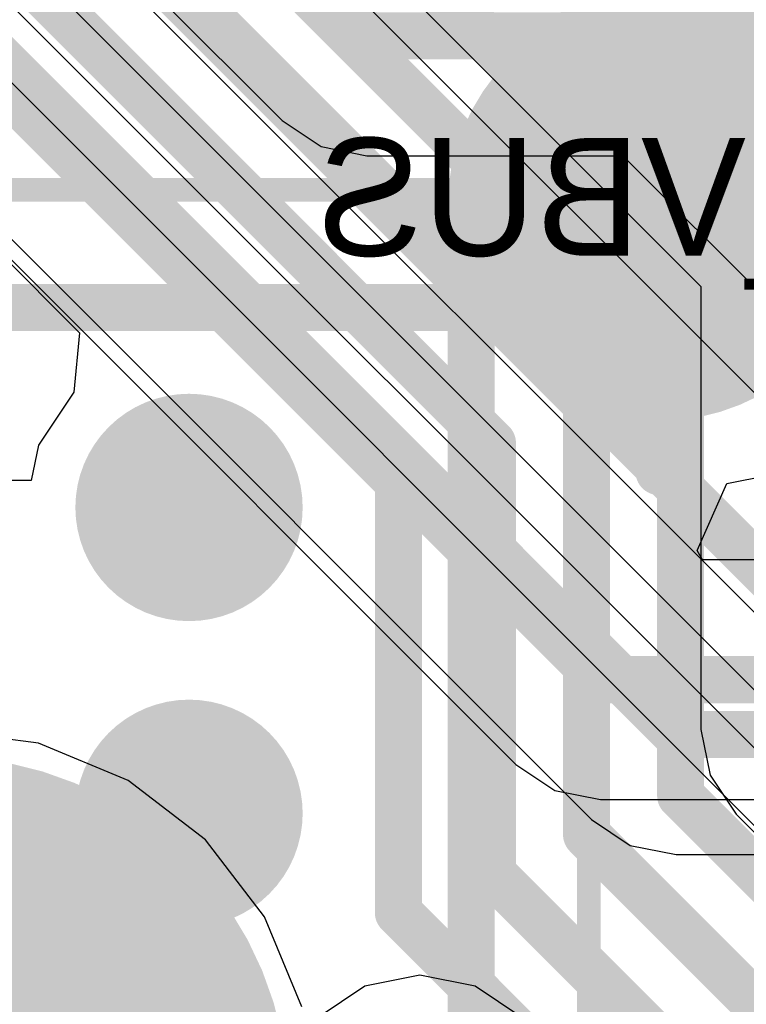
# Model space of a CAD drawing. Header units: millimetres. Extents: x -2 to 68, y -2 to 27.4.
# Tile 564 of 594: x 55.5 to 57.1, y 21.3 to 23.4. Entities that reach past the tile are written whole.
import ezdxf

# ---------------------------------------------------------------- set-up
doc = ezdxf.new("R2010")
doc.units = ezdxf.units.MM
for name, color, linetype in [('BottomLayer', 5, 'Continuous'), ('BottomSolder', 6, 'Continuous'), ('Mechanical13', 56, 'Continuous'), ('Mechanical15', 56, 'Continuous'), ('Mechanical17', 56, 'Continuous'), ('Mechanical88', 56, 'Continuous'), ('MidLayer2', 76, 'Continuous'), ('MidLayer5', 130, 'Continuous'), ('MidLayer6', 216, 'Continuous'), ('MidLayer7', 6, 'Continuous'), ('MidLayer8', 54, 'Continuous'), ('TopLayer', 1, 'Continuous'), ('TopPaste', 8, 'Continuous'), ('TopSolder', 216, 'Continuous')]:
    doc.layers.add(name, color=color, linetype=linetype)

# ---------------------------------------------------------------- blocks, each defined once
blk = doc.blocks.new('TP_0_8MM_B_38')
at = {"layer": 'BottomLayer', "const_width": 0.40005}
blk.add_lwpolyline([(-0.200025, 0, 1), (0.200025, 0, 1)], format="xyb", close=True, dxfattribs=at)
at = {"layer": 'BottomSolder', "const_width": 0.4500499}
blk.add_lwpolyline([(-0.22502368, 0, 1), (0.22502368, 0, 1)], format="xyb", close=True, dxfattribs=at)
blk = doc.blocks.new('MT53D512M32D2DS_053_WT_D_F_________1_168')
at = {"layer": 'Mechanical13', "const_width": 0.0999998}
for points in [[(-4.99999762, 7.250000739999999), (-4.99999762, -7.250000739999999)], [(5.00000016, -7.250000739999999), (-4.99999762, -7.250000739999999)]]:
    blk.add_lwpolyline(points, dxfattribs=at)
at = {"layer": 'Mechanical13', "const_width": 0.0499999}
blk.add_lwpolyline([(-5.0249963, -7.250000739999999, 1), (-4.974998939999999, -7.250000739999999, 1)], format="xyb", close=True, dxfattribs=at)
blk.add_lwpolyline([(-5.0249963, -7.250000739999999, 1), (-4.974998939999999, -7.250000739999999, 1)], format="xyb", close=True, dxfattribs=at)
at = {"layer": 'Mechanical15', "const_width": 0.0499999}
for points in [[(-5.24999966, 7.50000024), (-5.24999966, -7.50000024)], [(5.250002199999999, -7.50000024), (-5.24999966, -7.50000024)]]:
    blk.add_lwpolyline(points, dxfattribs=at)
at = {"layer": 'Mechanical15', "const_width": 0.02499868}
blk.add_lwpolyline([(-5.262499, -7.50000024, 1), (-5.23750032, -7.50000024, 1)], format="xyb", close=True, dxfattribs=at)
blk.add_lwpolyline([(-5.262499, -7.50000024, 1), (-5.23750032, -7.50000024, 1)], format="xyb", close=True, dxfattribs=at)
at = {"layer": 'TopLayer', "const_width": 0.13999972}
for points in [[(-4.46999868, -6.174999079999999, 1), (-4.329998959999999, -6.174999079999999, 1)], [(-4.46999868, -6.82500032, 1), (-4.329998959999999, -6.82500032, 1)]]:
    blk.add_lwpolyline(points, format="xyb", close=True, dxfattribs=at)
at = {"layer": 'TopPaste', "const_width": 0.13999972}
for points in [[(-4.46999868, -6.174999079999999, 1), (-4.329998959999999, -6.174999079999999, 1)], [(-4.46999868, -6.82500032, 1), (-4.329998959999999, -6.82500032, 1)]]:
    blk.add_lwpolyline(points, format="xyb", close=True, dxfattribs=at)
at = {"layer": 'TopSolder', "const_width": 0.24159972}
for points in [[(-4.52079868, -6.174999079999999, 1), (-4.27919896, -6.174999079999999, 1)], [(-4.52079868, -6.82500032, 1), (-4.27919896, -6.82500032, 1)]]:
    blk.add_lwpolyline(points, format="xyb", close=True, dxfattribs=at)
blk = doc.blocks.new('TP_1_27MM_B_443')
at = {"layer": 'BottomLayer', "const_width": 0.635}
blk.add_lwpolyline([(-0.3175, 0, 1), (0.3175, 0, 1)], format="xyb", close=True, dxfattribs=at)
at = {"layer": 'BottomSolder', "const_width": 0.7366}
blk.add_lwpolyline([(-0.3683, 0, 1), (0.3683, 0, 1)], format="xyb", close=True, dxfattribs=at)

msp = doc.modelspace()

# ---------------------------------------------------------------- linework, layer by layer
at = {"layer": 'BottomLayer'}
for p, q in [((55.08156877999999, 23.2919524), (56.59475854, 21.77876264)), ((57.04324634, 22.3758887), (57.13312678, 22.39376776)), ((56.97993938, 22.23380618), (57.04324634, 22.3758887)), ((56.99176815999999, 22.21389766), (56.97993938, 22.23380618)), ((57.84764402, 22.21389766), (56.99176815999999, 22.21389766)), ((55.57992693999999, 21.8237943), (55.47499699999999, 21.83760936)), ((55.77088668, 21.74469616), (55.57992693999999, 21.8237943)), ((56.59475854, 21.77876264), (56.67745078, 21.72350748)), ((55.93486907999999, 21.61886964), (55.77088668, 21.74469616)), ((56.67745078, 21.72350748), (56.77499693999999, 21.70410442)), ((56.77499693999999, 21.70410442), (57.80650617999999, 21.70410442)), ((56.06069559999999, 21.45488724), (55.93486907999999, 21.61886964)), ((56.13979374, 21.2639275), (56.06069559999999, 21.45488724))]:
    msp.add_line(p, q, dxfattribs=at)
at = {"layer": 'BottomLayer', "const_width": 0.0999998}
for points in [[(55.18714896, 23.54684902), (56.77499693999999, 21.95900104)], [(56.89899974, 22.95900158), (57.3725929, 23.43259474)], [(56.77499693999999, 21.95900104), (58.39899927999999, 21.95900104)]]:
    msp.add_lwpolyline(points, dxfattribs=at)
at = {"layer": 'BottomLayer', "const_width": 0.0499999}
for points in [[(56.87400106, 22.95900158, 1), (56.92399842, 22.95900158, 1)], [(56.74999825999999, 21.95900104, 1), (56.79999561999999, 21.95900104, 1)], [(56.74999825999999, 21.95900104, 1), (56.79999561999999, 21.95900104, 1)]]:
    msp.add_lwpolyline(points, format="xyb", close=True, dxfattribs=at)
at = {"layer": 'Mechanical88', "const_width": 0.0999998}
for points in [[(56.89899974, 22.95900158), (56.89899974, 23.5167678)], [(56.34123352, 22.95900158), (56.89899974, 22.95900158)], [(56.89899974, 22.95900158), (57.45676595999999, 22.95900158)], [(56.89899974, 22.40123536), (56.89899974, 22.95900158)]]:
    msp.add_lwpolyline(points, dxfattribs=at)
at = {"layer": 'Mechanical88', "const_width": 0.0499999}
for points in [[(56.31623483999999, 22.95900158, 1), (56.36623219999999, 22.95900158, 1)], [(56.87400106, 22.95900158, 1), (56.92399842, 22.95900158, 1)], [(56.87400106, 22.95900158, 1), (56.92399842, 22.95900158, 1)], [(56.87400106, 22.95900158, 1), (56.92399842, 22.95900158, 1)], [(56.87400106, 22.95900158, 1), (56.92399842, 22.95900158, 1)], [(56.87400106, 22.40123536, 1), (56.92399842, 22.40123536, 1)]]:
    msp.add_lwpolyline(points, format="xyb", close=True, dxfattribs=at)
at = {"layer": 'MidLayer2'}
for p, q in [((55.62524307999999, 24.15727706), (56.98810039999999, 22.7944172)), ((56.98810039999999, 22.7944172), (56.98810039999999, 21.85349706)), ((56.98810039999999, 21.85349706), (57.00750346, 21.7559509)), ((57.00750346, 21.7559509), (57.06275862, 21.67325866)), ((57.06275862, 21.67325866), (58.83425621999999, 19.90176106))]:
    msp.add_line(p, q, dxfattribs=at)
at = {"layer": 'MidLayer2', "const_width": 0.0999998}
msp.add_lwpolyline([(55.73082326, 24.41217368), (57.24299702, 22.89999992)], dxfattribs=at)
at = {"layer": 'MidLayer5'}
for p, q in [((55.24103505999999, 24.00410236), (56.09804376, 23.14709366)), ((56.09804376, 23.14709366), (56.18073853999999, 23.0918385)), ((56.18073853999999, 23.0918385), (56.27828216, 23.07243544)), ((56.27828216, 23.07243544), (56.82211648, 23.07243544)), ((56.82211648, 23.07243544), (57.37730968, 22.5172397))]:
    msp.add_line(p, q, dxfattribs=at)
at = {"layer": 'MidLayer5', "const_width": 0.0999998}
for points in [[(55.34661524, 24.25899898), (56.27828216, 23.32733206)], [(56.27828216, 23.32733206), (56.92769666, 23.32733206)], [(56.92769666, 23.32733206), (57.66962812, 22.5854006)]]:
    msp.add_lwpolyline(points, dxfattribs=at)
at = {"layer": 'MidLayer5', "const_width": 0.0499999}
for points in [[(56.25328348, 23.32733206, 1), (56.30328084, 23.32733206, 1)], [(56.25328348, 23.32733206, 1), (56.30328084, 23.32733206, 1)], [(56.90269797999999, 23.32733206, 1), (56.95269533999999, 23.32733206, 1)], [(56.90269797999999, 23.32733206, 1), (56.95269533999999, 23.32733206, 1)]]:
    msp.add_lwpolyline(points, format="xyb", close=True, dxfattribs=at)
at = {"layer": 'MidLayer6'}
for p, q in [((57.2995679, 22.3706563), (55.27508122, 24.39514044)), ((55.17295798, 23.2446449), (56.75537798, 21.66222236)), ((56.75537798, 21.66222236), (56.83807529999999, 21.6069672)), ((56.83807529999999, 21.6069672), (56.93561892, 21.58756414)), ((56.93561892, 21.58756414), (58.4974192, 21.58756414))]:
    msp.add_line(p, q, dxfattribs=at)
at = {"layer": 'MidLayer6', "const_width": 0.0999998}
for points in [[(55.09484282, 24.21490204), (57.2672845, 22.04246036)], [(55.27853815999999, 23.49954152), (56.93561892, 21.84246076)], [(56.93561892, 21.84246076), (59.40703637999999, 21.84246076)]]:
    msp.add_lwpolyline(points, dxfattribs=at)
at = {"layer": 'MidLayer6', "const_width": 0.0499999}
msp.add_lwpolyline([(56.91062024, 21.84246076, 1), (56.9606176, 21.84246076, 1)], format="xyb", close=True, dxfattribs=at)
msp.add_lwpolyline([(56.91062024, 21.84246076, 1), (56.9606176, 21.84246076, 1)], format="xyb", close=True, dxfattribs=at)
at = {"layer": 'MidLayer7'}
for p, q in [((57.39418544, 21.64419852), (54.14419194, 24.89418948)), ((57.39418544, 21.64419852), (54.14419194, 24.89418948)), ((53.99999868, 24.74999622), (57.2499998, 21.50000018)), ((56.39099974, 21.33087428), (56.27394638, 21.3075901)), ((56.5080531, 21.3075901), (56.39099974, 21.33087428)), ((56.27394638, 21.3075901), (56.17471112, 21.24128594)), ((56.60728836, 21.24128594), (56.5080531, 21.3075901))]:
    msp.add_line(p, q, dxfattribs=at)
at = {"layer": 'MidLayer8'}
for p, q in [((57.39418544, 21.80918422), (54.49883182, 24.70454038)), ((54.35463856, 24.56034712), (57.2499998, 21.66498588)), ((56.39099974, 21.33087428), (56.27394638, 21.3075901)), ((56.5080531, 21.3075901), (56.39099974, 21.33087428)), ((56.27394638, 21.3075901), (56.17471112, 21.24128594)), ((56.60728836, 21.24128594), (56.5080531, 21.3075901))]:
    msp.add_line(p, q, dxfattribs=at)
at = {"layer": 'TopLayer'}
for p, q in [((55.34317608, 23.02024352), (55.66728516, 22.69613444)), ((55.66728516, 22.69613444), (55.65487218, 22.57011996)), ((55.65487218, 22.57011996), (55.57972882, 22.45765892)), ((55.57972882, 22.45765892), (55.56474536, 22.38233014)), ((55.56474536, 22.38233014), (55.43525615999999, 22.38233014))]:
    msp.add_line(p, q, dxfattribs=at)
at = {"layer": 'TopLayer', "const_width": 0.0999998}
for points in [[(55.92177538, 24.49917122), (57.5450462, 22.8759004)], [(55.86296675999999, 24.27513814), (57.3450466, 22.7930583)], [(55.78012466, 24.07513854), (57.14504699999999, 22.7102162)], [(55.69728255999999, 23.87513894), (56.9450474, 22.6273741)], [(55.61444046, 23.67513934), (56.74504779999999, 22.544532)], [(55.53159836, 23.47513974), (56.54504819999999, 22.4616899)], [(55.44875626, 23.27514014), (56.3450486, 22.3788478)], [(56.9450474, 21.71253722), (56.9450474, 22.6273741)], [(56.74504779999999, 21.62969512), (56.74504779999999, 22.544532)], [(56.54504819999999, 21.54685302), (56.54504819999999, 22.4616899)], [(56.3450486, 21.46401092), (56.3450486, 22.3788478)], [(56.9450474, 21.71253722), (59.28648543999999, 19.37109918)], [(56.74504779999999, 21.62969512), (59.08648584, 19.28825708)], [(56.54504819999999, 21.54685302), (58.88648624, 19.20541498)], [(56.3450486, 21.46401092), (58.68648664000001, 19.12257288)]]:
    msp.add_lwpolyline(points, dxfattribs=at)
at = {"layer": 'TopLayer', "const_width": 0.0499999}
for points in [[(56.92004872, 22.6273741, 1), (56.97004608, 22.6273741, 1)], [(56.92004872, 22.6273741, 1), (56.97004608, 22.6273741, 1)], [(56.72004912, 22.544532, 1), (56.77004648, 22.544532, 1)], [(56.72004912, 22.544532, 1), (56.77004648, 22.544532, 1)], [(56.52004951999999, 22.4616899, 1), (56.57004687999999, 22.4616899, 1)], [(56.52004951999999, 22.4616899, 1), (56.57004687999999, 22.4616899, 1)], [(56.32004992, 22.3788478, 1), (56.37004728, 22.3788478, 1)], [(56.32004992, 22.3788478, 1), (56.37004728, 22.3788478, 1)], [(56.92004872, 21.71253722, 1), (56.97004608, 21.71253722, 1)], [(56.92004872, 21.71253722, 1), (56.97004608, 21.71253722, 1)], [(56.72004912, 21.62969512, 1), (56.77004648, 21.62969512, 1)], [(56.72004912, 21.62969512, 1), (56.77004648, 21.62969512, 1)], [(56.52004951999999, 21.54685302, 1), (56.57004687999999, 21.54685302, 1)], [(56.52004951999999, 21.54685302, 1), (56.57004687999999, 21.54685302, 1)], [(56.32004992, 21.46401092, 1), (56.37004728, 21.46401092, 1)], [(56.32004992, 21.46401092, 1), (56.37004728, 21.46401092, 1)]]:
    msp.add_lwpolyline(points, format="xyb", close=True, dxfattribs=at)

# ---------------------------------------------------------------- block references
for name, p, rotation in [('TP_0_8MM_B_38', (56.89899974, 22.95900158), 90), ('MT53D512M32D2DS_053_WT_D_F_________1_168', (51.50000113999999, 15.49999694), 180), ('TP_1_27MM_B_443', (55.37499974, 21.0590003), 90)]:
    msp.add_blockref(name, p, dxfattribs=dict(rotation=rotation))

# ---------------------------------------------------------------- texts
at = {"layer": 'Mechanical17', "text_generation_flag": 2}
msp.add_text('EN_VBUS', height=0.2499995, dxfattribs=at).set_placement((57.7342, 22.86))

doc.saveas('drawing.dxf')
